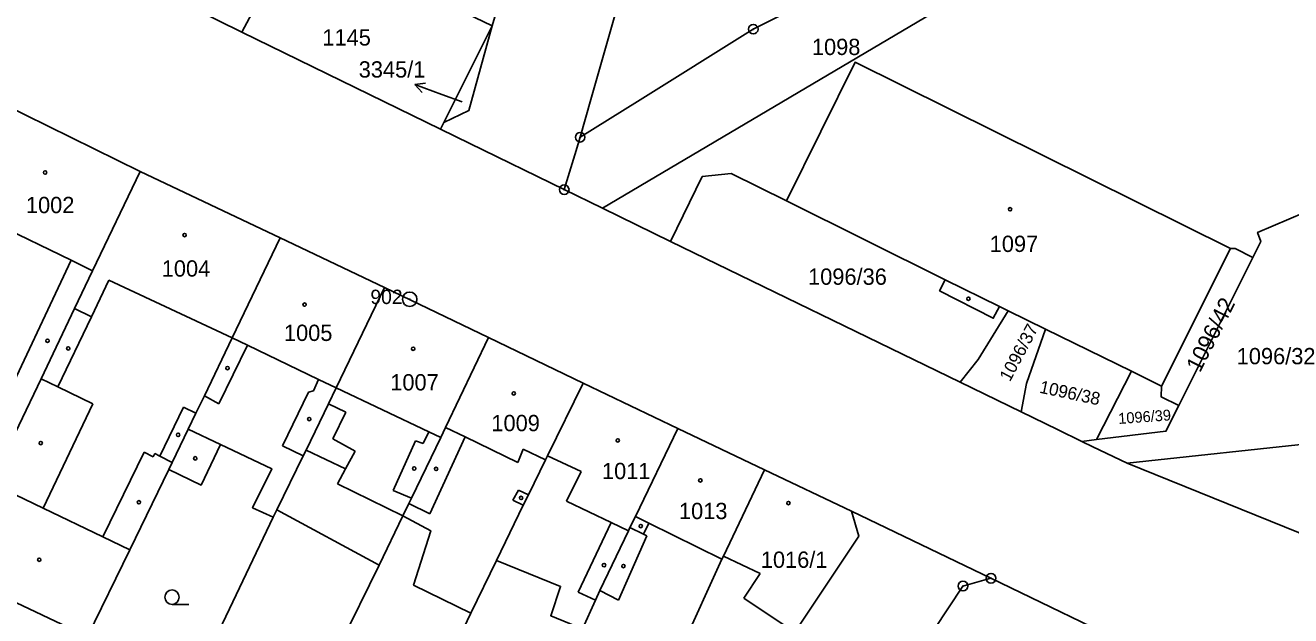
# Model space of a CAD drawing. Extents: x -733394 to -722299, y -1082822 to -1075049.
# Drawn here: x -727679.8 to -727547.8, y -1079362.7 to -1079301.1 of the extents above; entities that cross this region are included whole.
import ezdxf

# ---------------------------------------------------------------- set-up
doc = ezdxf.new("R2010")
doc.units = 0
for name, color, linetype in [('Hranice parcel', 7, 'Continuous'), ('Parcelní čísla', 7, 'Continuous'), ('Pop  PČ popisy', 7, 'Continuous'), ('Vnitřní kresba', 7, 'Continuous'), ('Značky bodu BP', 7, 'Continuous'), ('Značky budov', 7, 'Continuous'), ('Značky kultur', 7, 'Continuous')]:
    doc.layers.add(name, color=color, linetype=linetype)

msp = doc.modelspace()

# ---------------------------------------------------------------- linework, layer by layer
at = {"layer": 'Hranice parcel'}
for p, q in [((-727631.07, -1079301.15), (-727651.53, -1079291.17)), ((-727631.07, -1079301.15), (-727629.19, -1079294.74)), ((-727665.89, -1079297.49), (-727657.21, -1079301.8)), ((-727636.13, -1079311.22), (-727631.07, -1079301.15)), ((-727657.21, -1079301.8), (-727636.48, -1079311.92)), ((-727667.81, -1079316.35), (-727682.2, -1079309.25)), ((-727636.48, -1079311.92), (-727636.13, -1079311.22)), ((-727653.21, -1079323.24), (-727667.81, -1079316.35)), ((-727623.56, -1079318.23), (-727619.58, -1079320.17)), ((-727619.58, -1079320.17), (-727612.47, -1079323.62)), ((-727642.32, -1079328.45), (-727653.21, -1079323.24)), ((-727582.24, -1079338.31), (-727612.47, -1079323.62)), ((-727561.24, -1079338.71), (-727554.05, -1079324.35)), ((-727551.72, -1079325.32), (-727559.43, -1079340.73)), ((-727631.45, -1079333.66), (-727642.32, -1079328.45)), ((-727577.26, -1079330.87), (-727573.36, -1079332.78)), ((-727573.36, -1079332.78), (-727564.39, -1079337.17)), ((-727621.57, -1079338.4), (-727631.45, -1079333.66)), ((-727568.02, -1079344.3), (-727564.39, -1079337.17)), ((-727564.39, -1079337.17), (-727561.24, -1079338.71)), ((-727611.7, -1079343.13), (-727621.57, -1079338.4)), ((-727575.89, -1079341.39), (-727582.24, -1079338.31)), ((-727602.68, -1079347.45), (-727611.7, -1079343.13)), ((-727568.02, -1079344.3), (-727569.55, -1079344.48)), ((-727564.83, -1079346.77), (-727542.27, -1079344.32)), ((-727602.68, -1079347.45), (-727593.58, -1079351.76)), ((-727545.49, -1079354.57), (-727564.83, -1079346.77)), ((-727653.91, -1079352.4), (-727653.54, -1079351.62)), ((-727653.54, -1079351.62), (-727642.86, -1079357.4)), ((-727664.33, -1079374.14), (-727653.91, -1079352.4)), ((-727642.86, -1079357.4), (-727640.39, -1079352.26)), ((-727579.04, -1079358.76), (-727593.58, -1079351.76)), ((-727633.29, -1079362.39), (-727630.63, -1079356.92)), ((-727653.69, -1079379.39), (-727642.86, -1079357.4)), ((-727642.54, -1079381.43), (-727633.29, -1079362.39))]:
    msp.add_line(p, q, dxfattribs=at)
for points in [[(-727572.71, -1079286.24), (-727570.03, -1079287.31), (-727570.39, -1079292), (-727573.38, -1079292.84), (-727619.58, -1079320.17)], [(-727615.26, -1079289.56), (-727617.53, -1079297.34), (-727620.78, -1079308.81), (-727621.9, -1079312.76)], [(-727651.53, -1079291.17), (-727651.88, -1079291.82), (-727657.21, -1079301.8)], [(-727598.1, -1079298.65), (-727603.84, -1079301.49), (-727615.92, -1079309.03), (-727621.9, -1079312.76)], [(-727636.13, -1079311.22), (-727633.5, -1079309.97), (-727631.07, -1079301.15)], [(-727600.38, -1079319.41), (-727593.21, -1079304.94), (-727554.05, -1079324.35)], [(-727623.56, -1079318.23), (-727633.4, -1079313.42), (-727636.48, -1079311.92)], [(-727621.9, -1079312.76), (-727622.46, -1079314.6), (-727623.56, -1079318.23)], [(-727687.74, -1079357.97), (-727683.97, -1079350.08), (-727683.37, -1079348.83), (-727680.47, -1079342.82), (-727678.14, -1079337.95), (-727674.64, -1079330.61), (-727672.76, -1079326.68), (-727667.81, -1079316.35)], [(-727612.47, -1079323.62), (-727609.16, -1079316.86), (-727606.15, -1079316.56), (-727600.38, -1079319.41)], [(-727551.72, -1079325.32), (-727550.88, -1079323.64), (-727551.22, -1079322.69), (-727536.53, -1079316.43)], [(-727600.38, -1079319.41), (-727583.83, -1079327.62), (-727584.4, -1079328.78), (-727578.81, -1079331.64), (-727578.16, -1079330.43), (-727577.26, -1079330.87)], [(-727664.82, -1079347.41), (-727664.46, -1079346.67), (-727662.78, -1079343.22), (-727661.98, -1079341.54), (-727661.1, -1079339.72), (-727658.21, -1079333.68), (-727653.21, -1079323.24)], [(-727554.05, -1079324.35), (-727553.56, -1079324.37), (-727551.72, -1079325.32)], [(-727653.54, -1079351.62), (-727650.8, -1079346), (-727650.5, -1079345.39), (-727648.15, -1079340.57), (-727647.34, -1079338.91), (-727642.32, -1079328.45)], [(-727582.24, -1079338.31), (-727580.37, -1079335.95), (-727577.26, -1079330.87)], [(-727575.89, -1079341.39), (-727575.33, -1079338.46), (-727573.36, -1079332.78)], [(-727640.39, -1079352.26), (-727639.77, -1079350.97), (-727639.51, -1079350.42), (-727636.45, -1079344.07), (-727635.95, -1079343.02), (-727631.45, -1079333.66)], [(-727630.63, -1079356.92), (-727627.83, -1079351.14), (-727627.29, -1079350.04), (-727625.51, -1079346.42), (-727625.3, -1079345.99), (-727621.57, -1079338.4)], [(-727559.43, -1079340.73), (-727561.29, -1079339.82), (-727561.24, -1079338.71)], [(-727559.43, -1079340.73), (-727560.78, -1079343.42), (-727568.02, -1079344.3)], [(-727569.55, -1079344.48), (-727572.09, -1079343.24), (-727575.89, -1079341.39)], [(-727621.64, -1079364.03), (-727620.31, -1079361.05), (-727619.83, -1079360.05), (-727616.85, -1079353.8), (-727616.7, -1079353.48), (-727616.13, -1079352.31), (-727611.7, -1079343.13)], [(-727664.82, -1079347.41), (-727661.44, -1079349.04), (-727659.41, -1079344.79), (-727654.08, -1079347.34), (-727656.08, -1079351.4), (-727653.91, -1079352.4)], [(-727564.83, -1079346.77), (-727568.4, -1079345.04), (-727569.55, -1079344.48)], [(-727676.25, -1079371.64), (-727673.3, -1079364.84), (-727668.89, -1079355.78), (-727664.82, -1079347.41)], [(-727611.24, -1079365.87), (-727607.12, -1079356.75), (-727606.96, -1079356.46), (-727602.68, -1079347.45)], [(-727640.39, -1079352.26), (-727637.46, -1079353.82), (-727639.28, -1079359.47), (-727633.29, -1079362.39)], [(-727593.58, -1079351.76), (-727592.83, -1079354.35), (-727599.5, -1079364.39), (-727601.49, -1079367.39)], [(-727630.63, -1079356.92), (-727623.94, -1079359.6), (-727624.96, -1079362.66), (-727621.64, -1079364.03)], [(-727579.04, -1079358.76), (-727581.96, -1079359.57), (-727584.96, -1079364.09)], [(-727561.96, -1079368.48), (-727563.37, -1079366.34), (-727579.04, -1079358.76)]]:
    msp.add_lwpolyline(points, dxfattribs=at)
at = {"layer": 'Pop  PČ popisy'}
for p, q in [((-727639.14, -1079307.26), (-727638.03, -1079307.14)), ((-727636.32, -1079308.29), (-727639.14, -1079307.26)), ((-727639.14, -1079307.26), (-727638.37, -1079308.08)), ((-727634.2, -1079309.08), (-727636.32, -1079308.29))]:
    msp.add_line(p, q, dxfattribs=at)
at = {"layer": 'Vnitřní kresba'}
for p, q in [((-727685.62, -1079320.44), (-727674.99, -1079325.6)), ((-727682.65, -1079341.77), (-727674.99, -1079325.6)), ((-727674.99, -1079325.6), (-727672.76, -1079326.68)), ((-727671.07, -1079327.68), (-727672.87, -1079331.5)), ((-727671.07, -1079327.68), (-727658.21, -1079333.68)), ((-727583.83, -1079327.62), (-727578.16, -1079330.43)), ((-727672.87, -1079331.5), (-727674.64, -1079330.61)), ((-727676.38, -1079338.8), (-727672.87, -1079331.5)), ((-727656.61, -1079334.45), (-727659.58, -1079340.58)), ((-727658.21, -1079333.68), (-727656.61, -1079334.45)), ((-727656.61, -1079334.45), (-727649.18, -1079338.02)), ((-727678.14, -1079337.95), (-727676.38, -1079338.8)), ((-727649.18, -1079338.02), (-727649.72, -1079339.21)), ((-727649.18, -1079338.02), (-727647.34, -1079338.91)), ((-727676.38, -1079338.8), (-727672.73, -1079340.56)), ((-727661.1, -1079339.72), (-727659.58, -1079340.58)), ((-727652.95, -1079344.94), (-727650.23, -1079339.34)), ((-727650.23, -1079339.34), (-727649.72, -1079339.21)), ((-727637.68, -1079343.49), (-727647.34, -1079338.91)), ((-727672.73, -1079340.56), (-727677.93, -1079351.43)), ((-727665.74, -1079346.01), (-727663.27, -1079340.91)), ((-727663.27, -1079340.91), (-727661.98, -1079341.54)), ((-727648.15, -1079340.57), (-727646.36, -1079341.45)), ((-727646.36, -1079341.45), (-727647.69, -1079344.22)), ((-727662.78, -1079343.22), (-727659.41, -1079344.79)), ((-727638.26, -1079344.69), (-727637.68, -1079343.49)), ((-727637.68, -1079343.49), (-727636.45, -1079344.07)), ((-727635.95, -1079343.02), (-727633.88, -1079344.02)), ((-727652.95, -1079344.94), (-727650.8, -1079346)), ((-727647.69, -1079344.22), (-727645.36, -1079345.49)), ((-727639.09, -1079344.44), (-727641.39, -1079349.59)), ((-727639.09, -1079344.44), (-727638.26, -1079344.69)), ((-727633.88, -1079344.02), (-727637.57, -1079352.03)), ((-727633.88, -1079344.02), (-727628.39, -1079346.68)), ((-727667.4, -1079345.6), (-727671.68, -1079354.42)), ((-727667.4, -1079345.6), (-727666.44, -1079346.1)), ((-727666.44, -1079346.1), (-727666.26, -1079345.74)), ((-727666.26, -1079345.74), (-727665.74, -1079346.01)), ((-727665.74, -1079346.01), (-727664.46, -1079346.67)), ((-727650.5, -1079345.39), (-727646.37, -1079347.36)), ((-727646.37, -1079347.36), (-727645.36, -1079345.49)), ((-727627.83, -1079345.31), (-727628.39, -1079346.68)), ((-727625.51, -1079346.42), (-727627.83, -1079345.31)), ((-727621.81, -1079347.63), (-727625.3, -1079345.99)), ((-727646.37, -1079347.36), (-727647.21, -1079348.91)), ((-727623.33, -1079350.73), (-727621.81, -1079347.63)), ((-727683.37, -1079348.83), (-727677.93, -1079351.43)), ((-727647.21, -1079348.91), (-727640.39, -1079352.26)), ((-727639.51, -1079350.42), (-727641.39, -1079349.59)), ((-727628.32, -1079349.57), (-727628.92, -1079350.62)), ((-727627.29, -1079350.04), (-727628.32, -1079349.57)), ((-727677.93, -1079351.43), (-727671.68, -1079354.42)), ((-727637.57, -1079352.03), (-727639.77, -1079350.97)), ((-727628.92, -1079350.62), (-727627.83, -1079351.14)), ((-727618.65, -1079352.95), (-727623.33, -1079350.73)), ((-727618.65, -1079352.95), (-727622.09, -1079360.2)), ((-727616.85, -1079353.8), (-727618.65, -1079352.95)), ((-727616.13, -1079352.31), (-727614.73, -1079353)), ((-727614.73, -1079353), (-727615.3, -1079354.17)), ((-727614.73, -1079353), (-727607.12, -1079356.75)), ((-727614.95, -1079354.34), (-727617.91, -1079361.03)), ((-727616.7, -1079353.48), (-727615.3, -1079354.17)), ((-727614.95, -1079354.34), (-727615.3, -1079354.17)), ((-727668.89, -1079355.78), (-727671.68, -1079354.42)), ((-727606.96, -1079356.46), (-727603.11, -1079358.26)), ((-727687.74, -1079357.97), (-727673.3, -1079364.84)), ((-727603.11, -1079358.26), (-727604.83, -1079360.84)), ((-727620.31, -1079361.05), (-727622.09, -1079360.2)), ((-727619.83, -1079360.05), (-727617.91, -1079361.03)), ((-727604.83, -1079360.84), (-727600, -1079364.06))]:
    msp.add_line(p, q, dxfattribs=at)
at = {"layer": 'Značky bodu BP'}
for centre, radius in [((-727603.84, -1079301.49), 0.5), ((-727603.84, -1079301.49), 0.0303), ((-727621.9, -1079312.76), 0.5), ((-727621.9, -1079312.76), 0.0303), ((-727623.56, -1079318.23), 0.5), ((-727623.56, -1079318.23), 0.0303), ((-727639.68, -1079329.66), 0.75), ((-727639.68, -1079329.66), 0.03), ((-727579.04, -1079358.76), 0.5), ((-727581.96, -1079359.57), 0.5), ((-727581.96, -1079359.57), 0.0303), ((-727579.04, -1079358.76), 0.0303)]:
    msp.add_circle(centre, radius, dxfattribs=at)
at = {"layer": 'Značky budov'}
for centre in [(-727677.72, -1079316.44), (-727577.04, -1079320.28), (-727663.16, -1079322.96), (-727650.65, -1079330.22), (-727581.4, -1079329.61), (-727677.47, -1079333.99), (-727675.3, -1079334.78), (-727639.32, -1079334.82), (-727658.69, -1079336.83), (-727628.82, -1079339.48), (-727650.16, -1079342.15), (-727663.85, -1079343.8), (-727678.18, -1079344.66), (-727617.98, -1079344.38), (-727662.06, -1079346.25), (-727639.21, -1079347.31), (-727636.93, -1079347.36), (-727609.36, -1079348.55), (-727628.06, -1079350.38), (-727667.93, -1079350.83), (-727600.17, -1079350.91), (-727615.58, -1079353.31), (-727678.33, -1079356.83), (-727619.41, -1079357.39), (-727617.38, -1079357.49)]:
    msp.add_circle(centre, 0.175, dxfattribs=at)
at = {"layer": 'Značky kultur'}
msp.add_line((-727664.48, -1079361.48), (-727662.73, -1079361.48), dxfattribs=at)
msp.add_circle((-727664.48, -1079360.73), 0.75, dxfattribs=at)

# ---------------------------------------------------------------- texts
at = {"layer": 'Parcelní čísla'}
for s, p in [('1145', (-727648.79, -1079303.2)), ('1098', (-727597.72, -1079304.19)), ('3345/1', (-727645, -1079306.54)), ('1002', (-727679.72, -1079320.68)), ('1097', (-727579.17, -1079324.73)), ('1004', (-727665.55, -1079327.3)), ('1096/36', (-727598.12, -1079328.15)), ('1005', (-727652.8, -1079334.01)), ('1096/32', (-727553.4, -1079336.44)), ('1007', (-727641.71, -1079339.17)), ('1009', (-727631.16, -1079343.42)), ('1011', (-727619.62, -1079348.42)), ('1013', (-727611.59, -1079352.59)), ('1016/1', (-727603.05, -1079357.67))]:
    msp.add_text(s, height=1.7, dxfattribs=at).set_placement(p)
for s, height, rotation, p in [('1096/42', 1.7, 63, (-727557.24, -1079337.38)), ('1096/37', 1.32, 62, (-727577.06, -1079338.33)), ('1096/38', 1.32, 348, (-727574.05, -1079339.4)), ('1096/39', 1.139, 4, (-727565.72, -1079342.67))]:
    msp.add_text(s, height=height, rotation=rotation, dxfattribs=at).set_placement(p)
at = {"layer": 'Značky bodu BP'}
msp.add_text('902', height=1.5, dxfattribs=at).set_placement((-727643.78, -1079330.16))

doc.saveas('drawing.dxf')
